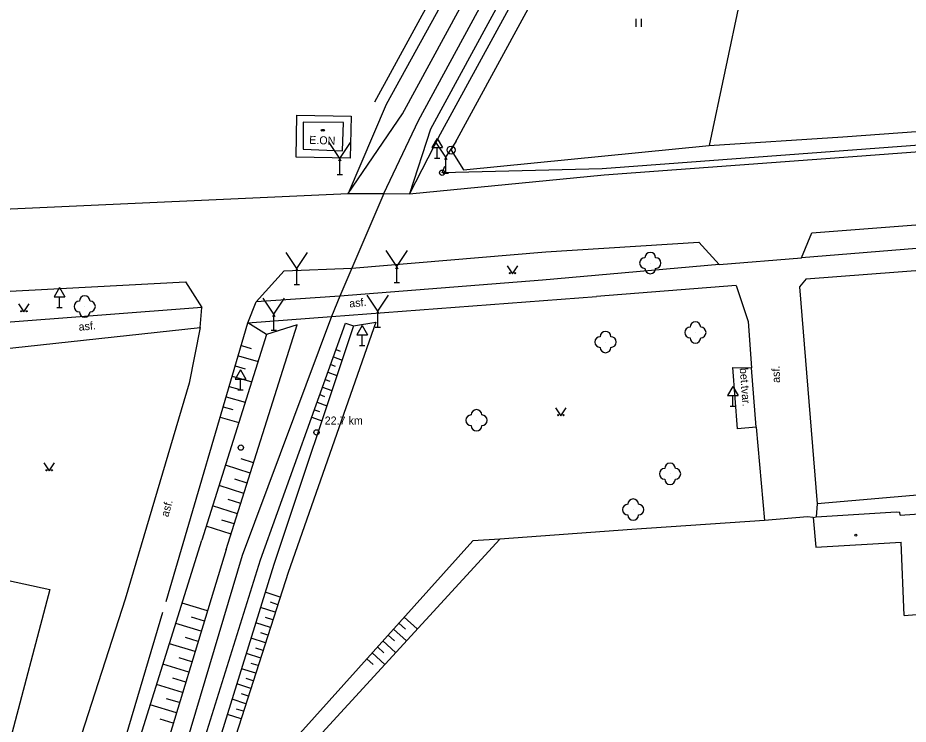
# Model space of a CAD drawing. Extents: x -794191 to -788944, y -1117087 to -1105044.
# Drawn here: x -792619.7 to -792536.3, y -1110197.9 to -1110131.7 of the extents above; entities that cross this region are included whole.
import ezdxf

# ---------------------------------------------------------------- set-up
doc = ezdxf.new("R2010")
doc.units = 0
for name, color, linetype in [('Doplněk polohopisu', 7, 'Continuous'), ('Doplňkové značky', 7, 'Continuous'), ('Dopravní zařízení', 7, 'Continuous'), ('Hranice - ploty_ zdi', 7, 'Continuous'), ('Komunikace', 7, 'Continuous'), ('Pomocné popisy', 7, 'Continuous'), ('Popisy budov', 7, 'Continuous'), ('Stavební objekty', 7, 'Continuous'), ('temporary_level_1', 7, 'Continuous'), ('Výškopis', 7, 'Continuous'), ('Zeleň', 7, 'Continuous'), ('Značky druhů budov', 7, 'Continuous'), ('Značky druhů pozemků', 7, 'Continuous')]:
    doc.layers.add(name, color=color, linetype=linetype)

msp = doc.modelspace()

# ---------------------------------------------------------------- linework, layer by layer
at = {"layer": 'Doplněk polohopisu'}
for p, q in [((-792593.56, -1110140.81), (-792588.47, -1110140.89)), ((-792532.68, -1110153.08), (-792546.26, -1110154.19)), ((-792545.82, -1110156.14), (-792499.76, -1110152.65)), ((-792553.96, -1110154.81), (-792570.52, -1110156.28)), ((-792552.37, -1110156.78), (-792565.48, -1110157.81)), ((-792602.46, -1110158.84), (-792623.8, -1110160.46)), ((-792621.79, -1110162.81), (-792602.61, -1110160.71)), ((-792550.5, -1110170.07), (-792550.93, -1110164.5)), ((-792504.62, -1110173.74), (-792544.78, -1110177.24)), ((-792544.78, -1110177.24), (-792544.88, -1110178.47))]:
    msp.add_line(p, q, dxfattribs=at)
for points in [[(-792588.47, -1110140.89), (-792588.54, -1110144.83), (-792593.62, -1110144.76), (-792593.56, -1110140.81)], [(-792570.52, -1110156.28), (-792589.51, -1110157.77), (-792597.36, -1110158.31)], [(-792545.82, -1110156.14), (-792546.44, -1110156.9), (-792544.78, -1110177.24)], [(-792552.37, -1110156.78), (-792551.26, -1110160.14), (-792550.93, -1110164.5)], [(-792598.13, -1110160.28), (-792590.3, -1110159.68), (-792565.48, -1110157.81)], [(-792550.5, -1110170.07), (-792552.25, -1110170.2), (-792552.68, -1110164.47), (-792550.93, -1110164.5)], [(-792550.5, -1110170.07), (-792549.73, -1110178.82)]]:
    msp.add_lwpolyline(points, dxfattribs=at)
at = {"layer": 'Doplňkové značky'}
for p, q in [((-792580.4, -1110142.984), (-792580.9, -1110143.85)), ((-792579.58, -1110144.75), (-792580.58, -1110143.25)), ((-792580.4, -1110142.984), (-792579.9, -1110143.85)), ((-792589.53, -1110144.87), (-792590.53, -1110143.37)), ((-792580.9, -1110143.85), (-792579.9, -1110143.85)), ((-792580.4, -1110144.85), (-792580.4, -1110143.85)), ((-792580.65, -1110144.85), (-792580.15, -1110144.85)), ((-792589.78, -1110146.37), (-792589.28, -1110146.37)), ((-792579.83, -1110146.25), (-792579.33, -1110146.25)), ((-792593.54, -1110155.19), (-792594.54, -1110153.69)), ((-792584.18, -1110155), (-792585.18, -1110153.5)), ((-792584.43, -1110156.5), (-792583.93, -1110156.5)), ((-792615.79, -1110156.964), (-792616.29, -1110157.83)), ((-792615.79, -1110156.964), (-792615.29, -1110157.83)), ((-792593.79, -1110156.69), (-792593.29, -1110156.69)), ((-792616.29, -1110157.83), (-792615.29, -1110157.83)), ((-792615.79, -1110158.83), (-792615.79, -1110157.83)), ((-792595.7, -1110159.45), (-792596.7, -1110157.95)), ((-792585.96, -1110159.18), (-792586.96, -1110157.68)), ((-792616.04, -1110158.83), (-792615.54, -1110158.83)), ((-792587.44, -1110160.524), (-792587.94, -1110161.39)), ((-792587.44, -1110160.524), (-792586.94, -1110161.39)), ((-792586.21, -1110160.68), (-792585.71, -1110160.68)), ((-792595.95, -1110160.95), (-792595.45, -1110160.95)), ((-792587.94, -1110161.39), (-792586.94, -1110161.39)), ((-792587.44, -1110162.39), (-792587.44, -1110161.39)), ((-792587.69, -1110162.39), (-792587.19, -1110162.39)), ((-792598.82, -1110164.684), (-792599.32, -1110165.55)), ((-792598.82, -1110164.684), (-792598.32, -1110165.55)), ((-792599.32, -1110165.55), (-792598.32, -1110165.55)), ((-792598.82, -1110166.55), (-792598.82, -1110165.55)), ((-792599.07, -1110166.55), (-792598.57, -1110166.55)), ((-792552.69, -1110166.234), (-792553.19, -1110167.1)), ((-792552.69, -1110166.234), (-792552.19, -1110167.1)), ((-792553.19, -1110167.1), (-792552.19, -1110167.1)), ((-792552.69, -1110168.1), (-792552.69, -1110167.1)), ((-792552.94, -1110168.1), (-792552.44, -1110168.1))]:
    msp.add_line(p, q, dxfattribs=at)
for points in [[(-792579.58, -1110146.25), (-792579.58, -1110144.75), (-792578.58, -1110143.25)], [(-792589.53, -1110146.37), (-792589.53, -1110144.87), (-792588.53, -1110143.37)], [(-792589.405, -1110145.12), (-792589.53, -1110144.87), (-792589.655, -1110145.12)], [(-792579.455, -1110145), (-792579.58, -1110144.75), (-792579.705, -1110145)], [(-792593.54, -1110156.69), (-792593.54, -1110155.19), (-792592.54, -1110153.69)], [(-792584.18, -1110156.5), (-792584.18, -1110155), (-792583.18, -1110153.5)], [(-792584.055, -1110155.25), (-792584.18, -1110155), (-792584.305, -1110155.25)], [(-792593.415, -1110155.44), (-792593.54, -1110155.19), (-792593.665, -1110155.44)], [(-792595.7, -1110160.95), (-792595.7, -1110159.45), (-792594.7, -1110157.95)], [(-792585.96, -1110160.68), (-792585.96, -1110159.18), (-792584.96, -1110157.68)], [(-792585.835, -1110159.43), (-792585.96, -1110159.18), (-792586.085, -1110159.43)], [(-792595.575, -1110159.7), (-792595.7, -1110159.45), (-792595.825, -1110159.7)]]:
    msp.add_lwpolyline(points, dxfattribs=at)
for centre, radius in [((-792591.71, -1110170.55), 0.25), ((-792591.71, -1110170.55), 0.005), ((-792598.801, -1110171.97), 0.25), ((-792598.801, -1110171.97), 0.0005)]:
    msp.add_circle(centre, radius, dxfattribs=at)
at = {"layer": 'Dopravní zařízení'}
for points in [[(-792585.41, -1110148.14), (-792582.14, -1110141.32), (-792557.85, -1110096.5), (-792539.05, -1110069.24)], [(-792585.41, -1110148.14), (-792588.4, -1110155.14), (-792589.51, -1110157.77), (-792590.3, -1110159.68), (-792598.67, -1110182.08), (-792605.67, -1110205.57), (-792611.58, -1110230.48), (-792615.77, -1110254.85), (-792618.59, -1110282.82), (-792619.62, -1110307.58), (-792619.26, -1110324.53)]]:
    msp.add_lwpolyline(points, dxfattribs=at)
at = {"layer": 'Hranice - ploty_ zdi'}
for p, q in [((-792545.37, -1110098.4), (-792554.91, -1110143.66)), ((-792549.73, -1110178.82), (-792562.16, -1110179.66)), ((-792545.7, -1110178.47), (-792549.73, -1110178.82)), ((-792545.16, -1110178.51), (-792545.7, -1110178.47)), ((-792562.16, -1110179.66), (-792574.54, -1110180.57)), ((-792574.54, -1110180.57), (-792593.34, -1110201.04)), ((-792623.28, -1110183.85), (-792616.7, -1110185.28)), ((-792616.7, -1110185.28), (-792621.41, -1110203.08))]:
    msp.add_line(p, q, dxfattribs=at)
msp.add_lwpolyline([(-792554.91, -1110143.66), (-792542.39, -1110142.84), (-792494.26, -1110139.35)], dxfattribs=at)
at = {"layer": 'Komunikace'}
for p, q in [((-792621.08, -1110149.62), (-792588.74, -1110148.15)), ((-792545.3, -1110151.84), (-792503.57, -1110148.64)), ((-792546.26, -1110154.19), (-792545.3, -1110151.84)), ((-792570.22, -1110153.61), (-792555.89, -1110152.72)), ((-792555.89, -1110152.72), (-792553.96, -1110154.81)), ((-792553.96, -1110154.81), (-792546.26, -1110154.19)), ((-792597.36, -1110158.31), (-792594.74, -1110155.4)), ((-792624.36, -1110157.52), (-792603.97, -1110156.43)), ((-792603.97, -1110156.43), (-792602.46, -1110158.84)), ((-792598.13, -1110160.28), (-792597.36, -1110158.31)), ((-792602.61, -1110160.71), (-792602.46, -1110158.84)), ((-792605.81, -1110186.41), (-792598.13, -1110160.28)), ((-792609.64, -1110186.19), (-792616.32, -1110206.84)), ((-792612.75, -1110209.72), (-792606.11, -1110187.4))]:
    msp.add_line(p, q, dxfattribs=at)
for points in [[(-792582.99, -1110148.18), (-792564.74, -1110146.42), (-792542.28, -1110144.76), (-792494.15, -1110141.14), (-792483.02, -1110140.16), (-792468.18, -1110137.75), (-792453.19, -1110133.64)], [(-792588.74, -1110148.15), (-792585.41, -1110148.14), (-792582.99, -1110148.18)], [(-792594.74, -1110155.4), (-792588.4, -1110155.14), (-792570.22, -1110153.61)], [(-792602.61, -1110160.71), (-792603.63, -1110165.93), (-792609.64, -1110186.19)]]:
    msp.add_lwpolyline(points, dxfattribs=at)
at = {"layer": 'Stavební objekty'}
for p, q in [((-792537.01, -1110178.32), (-792503.33, -1110175.78)), ((-792544.88, -1110178.47), (-792537.38, -1110178)), ((-792537.38, -1110178), (-792537.03, -1110178.02)), ((-792537.01, -1110178.32), (-792537.03, -1110178.02)), ((-792545.16, -1110178.51), (-792544.88, -1110178.47)), ((-792545.16, -1110178.51), (-792544.93, -1110181.32)), ((-792544.93, -1110181.32), (-792536.91, -1110180.84)), ((-792536.63, -1110187.72), (-792536.91, -1110180.84)), ((-792536.63, -1110187.72), (-792491.07, -1110183.97))]:
    msp.add_line(p, q, dxfattribs=at)
for points in [[(-792589.17, -1110141.51), (-792592.97, -1110141.48), (-792592.95, -1110143.99), (-792589.28, -1110144.16)], [(-792589.28, -1110144.16), (-792589.17, -1110141.51)]]:
    msp.add_lwpolyline(points, dxfattribs=at)
at = {"layer": 'temporary_level_1'}
for centre, radius in [((-792579.09, -1110144.08), 0.375), ((-792579.09, -1110144.08), 0.0005), ((-792579.93, -1110146.21), 0.25), ((-792579.93, -1110146.21), 0.0005)]:
    msp.add_circle(centre, radius, dxfattribs=at)
at = {"layer": 'Výškopis'}
for p, q in [((-792560.88, -1110095.7), (-792585.19, -1110139.81)), ((-792556.48, -1110097.03), (-792581.02, -1110142.12)), ((-792585.19, -1110139.81), (-792588.74, -1110148.15)), ((-792581.02, -1110142.12), (-792582.99, -1110148.18)), ((-792580.12, -1110142.6), (-792582.99, -1110148.18)), ((-792579.93, -1110146.21), (-792579.68, -1110145.58)), ((-792600.18, -1110181.54), (-792593.51, -1110160.47)), ((-792596.38, -1110161.36), (-792602.45, -1110180.64)), ((-792598.75, -1110162.4), (-792597.82, -1110162.67)), ((-792589.88, -1110162.78), (-792589.48, -1110162.92)), ((-792599.03, -1110163.36), (-792597.18, -1110163.9)), ((-792590.38, -1110164.19), (-792589.97, -1110164.34)), ((-792590.13, -1110163.48), (-792589.31, -1110163.78)), ((-792599.32, -1110164.32), (-792598.4, -1110164.59)), ((-792590.64, -1110164.89), (-792589.79, -1110165.2)), ((-792599.6, -1110165.28), (-792597.78, -1110165.81)), ((-792590.89, -1110165.6), (-792590.46, -1110165.76)), ((-792599.88, -1110166.24), (-792598.98, -1110166.5)), ((-792591.14, -1110166.3), (-792590.26, -1110166.62)), ((-792600.16, -1110167.2), (-792598.38, -1110167.72)), ((-792591.4, -1110167.01), (-792590.95, -1110167.17)), ((-792600.44, -1110168.15), (-792599.56, -1110168.41)), ((-792591.65, -1110167.72), (-792590.74, -1110168.05)), ((-792600.73, -1110169.11), (-792598.98, -1110169.63)), ((-792592.16, -1110169.13), (-792591.21, -1110169.47)), ((-792591.91, -1110168.42), (-792591.44, -1110168.59)), ((-792597.6, -1110173.4), (-792598.77, -1110173.04)), ((-792597.91, -1110174.36), (-792600.24, -1110173.62)), ((-792598.21, -1110175.31), (-792599.37, -1110174.94)), ((-792598.51, -1110176.26), (-792600.84, -1110175.53)), ((-792599.11, -1110178.17), (-792601.44, -1110177.44)), ((-792598.81, -1110177.22), (-792599.98, -1110176.85)), ((-792599.42, -1110179.12), (-792600.58, -1110178.76)), ((-792599.72, -1110180.08), (-792602.04, -1110179.34)), ((-792595.11, -1110185.98), (-792596.51, -1110185.53)), ((-792601.93, -1110187.28), (-792604.3, -1110186.55)), ((-792595.34, -1110186.7), (-792596.03, -1110186.47)), ((-792595.57, -1110187.41), (-792596.95, -1110186.97)), ((-792602.22, -1110188.23), (-792603.41, -1110187.87)), ((-792595.8, -1110188.12), (-792596.48, -1110187.9)), ((-792583.49, -1110187.87), (-792582.26, -1110188.97)), ((-792602.51, -1110189.19), (-792604.9, -1110188.46)), ((-792596.03, -1110188.84), (-792597.4, -1110188.4)), ((-792584.49, -1110188.98), (-792583.27, -1110190.08)), ((-792583.99, -1110188.42), (-792583.38, -1110188.98)), ((-792602.8, -1110190.14), (-792604, -1110189.78)), ((-792596.48, -1110190.27), (-792597.84, -1110189.83)), ((-792596.26, -1110189.55), (-792596.94, -1110189.33)), ((-792584.99, -1110189.54), (-792584.39, -1110190.09)), ((-792603.09, -1110191.1), (-792605.5, -1110190.37)), ((-792596.72, -1110190.98), (-792597.39, -1110190.76)), ((-792586, -1110190.66), (-792585.4, -1110191.2)), ((-792585.5, -1110190.1), (-792584.29, -1110191.18)), ((-792603.38, -1110192.06), (-792604.59, -1110191.69)), ((-792596.94, -1110191.7), (-792598.28, -1110191.26)), ((-792586.5, -1110191.21), (-792585.3, -1110192.29)), ((-792603.67, -1110193.02), (-792606.1, -1110192.28)), ((-792597.17, -1110192.41), (-792597.84, -1110192.2)), ((-792587, -1110191.77), (-792586.4, -1110192.31)), ((-792597.4, -1110193.12), (-792598.73, -1110192.7)), ((-792604.26, -1110194.93), (-792606.69, -1110194.19)), ((-792603.96, -1110193.97), (-792605.18, -1110193.6)), ((-792597.86, -1110194.55), (-792599.17, -1110194.13)), ((-792597.63, -1110193.84), (-792598.29, -1110193.62)), ((-792598.09, -1110195.26), (-792598.74, -1110195.06)), ((-792604.55, -1110195.88), (-792605.77, -1110195.51)), ((-792598.32, -1110195.98), (-792599.62, -1110195.56)), ((-792604.84, -1110196.84), (-792607.29, -1110196.09)), ((-792598.55, -1110196.69), (-792599.2, -1110196.49)), ((-792605.13, -1110197.8), (-792606.36, -1110197.42)), ((-792598.78, -1110197.41), (-792600.06, -1110197))]:
    msp.add_line(p, q, dxfattribs=at)
for points in [[(-792588.74, -1110148.15), (-792583.65, -1110140.68), (-792559.47, -1110096.22), (-792540.31, -1110068.38)], [(-792536.78, -1110070.98), (-792555.45, -1110097.42), (-792580.12, -1110142.6)], [(-792579.09, -1110144.08), (-792563.51, -1110115.44), (-792563.18, -1110114.83)], [(-792453.47, -1110133.04), (-792468.26, -1110137.17), (-792483.19, -1110139.54), (-792494.17, -1110140.55), (-792542.31, -1110144.15), (-792564.94, -1110145.85), (-792579.93, -1110146.21)], [(-792579.09, -1110144.08), (-792577.92, -1110145.94), (-792554.91, -1110143.66)], [(-792617.03, -1110324.38), (-792617.67, -1110307.68), (-792616.94, -1110283.11), (-792614.05, -1110255.18), (-792609.31, -1110230.74), (-792604.3, -1110205.98), (-792596.97, -1110182.48), (-792588.99, -1110160.32)], [(-792588.24, -1110160.56), (-792595.7, -1110182.93), (-792602.98, -1110206.41), (-792608.49, -1110230.67)], [(-792586.15, -1110160.22), (-792594.37, -1110183.69), (-792601.75, -1110206.64), (-792607.62, -1110228.52)], [(-792593.51, -1110160.47), (-792596.38, -1110161.36), (-792598.13, -1110160.28)], [(-792588.99, -1110160.32), (-792588.24, -1110160.56), (-792586.15, -1110160.22)], [(-792624.92, -1110317.97), (-792624.23, -1110307.57), (-792622.8, -1110282.61), (-792620.05, -1110254.49), (-792616.03, -1110230.14), (-792609.96, -1110204.61), (-792602.45, -1110180.64)], [(-792574.54, -1110180.57), (-792577.06, -1110180.71), (-792594.66, -1110200.3), (-792607.62, -1110228.52)], [(-792600.18, -1110181.54), (-792607.4, -1110205.26), (-792613.4, -1110229.99), (-792617.42, -1110254.7), (-792620.38, -1110282.76), (-792621.51, -1110307.54), (-792620.95, -1110324.4)]]:
    msp.add_lwpolyline(points, dxfattribs=at)
at = {"layer": 'Zeleň'}
msp.add_line((-792586.24, -1110139.57), (-792562.03, -1110095.16), dxfattribs=at)
for centre in [(-792560.43, -1110154.67), (-792613.43, -1110158.75), (-792556.2, -1110161.18), (-792564.62, -1110162.08), (-792576.71, -1110169.41), (-792558.58, -1110174.43), (-792562.03, -1110177.79)]:
    msp.add_circle(centre, 0.0005, dxfattribs=at)
for centre, start, end in [((-792560.93, -1110154.67), 89.99999, 269.99999), ((-792560.43, -1110154.17), 0, 179.99999), ((-792559.93, -1110154.67), 270, 89.99999), ((-792560.43, -1110155.17), 179.99999, 359.99999), ((-792613.93, -1110158.75), 89.99999, 269.99999), ((-792613.43, -1110158.25), 0, 179.99999), ((-792612.93, -1110158.75), 270, 89.99999), ((-792613.43, -1110159.25), 179.99999, 359.99999), ((-792556.7, -1110161.18), 89.99999, 269.99999), ((-792556.2, -1110160.68), 0, 179.99999), ((-792555.7, -1110161.18), 270, 89.99999), ((-792565.12, -1110162.08), 89.99999, 269.99999), ((-792564.62, -1110161.58), 0, 179.99999), ((-792564.12, -1110162.08), 270, 89.99999), ((-792556.2, -1110161.68), 179.99999, 359.99999), ((-792564.62, -1110162.58), 179.99999, 359.99999), ((-792577.21, -1110169.41), 89.99999, 269.99999), ((-792576.71, -1110168.91), 0, 179.99999), ((-792576.21, -1110169.41), 270, 89.99999), ((-792576.71, -1110169.91), 179.99999, 359.99999), ((-792559.08, -1110174.43), 89.99999, 269.99999), ((-792558.58, -1110173.93), 0, 179.99999), ((-792558.08, -1110174.43), 270, 89.99999), ((-792558.58, -1110174.93), 179.99999, 359.99999), ((-792562.53, -1110177.79), 89.99999, 269.99999), ((-792562.03, -1110177.29), 0, 179.99999), ((-792561.53, -1110177.79), 270, 89.99999), ((-792562.03, -1110178.29), 179.99999, 359.99999)]:
    msp.add_arc(centre, 0.5, start, end, dxfattribs=at)
at = {"layer": 'Značky druhů budov'}
for centre in [(-792591.18, -1110142.23), (-792591.06, -1110142.23), (-792541.17, -1110180.19)]:
    msp.add_circle(centre, 0.0875, dxfattribs=at)
at = {"layer": 'Značky druhů pozemků'}
for p, q in [((-792561.74, -1110132.535), (-792561.74, -1110131.785)), ((-792561.24, -1110132.535), (-792561.24, -1110131.785))]:
    msp.add_line(p, q, dxfattribs=at)
for points in [[(-792573.83, -1110154.92), (-792573.33, -1110155.67), (-792572.83, -1110154.92)], [(-792619.62, -1110158.49), (-792619.12, -1110159.24), (-792618.62, -1110158.49)], [(-792569.31, -1110168.23), (-792568.81, -1110168.98), (-792568.31, -1110168.23)], [(-792617.26, -1110173.4), (-792616.76, -1110174.15), (-792616.26, -1110173.4)]]:
    msp.add_lwpolyline(points, dxfattribs=at)
for centre in [(-792573.58, -1110155.62), (-792573.08, -1110155.62), (-792619.37, -1110159.19), (-792618.87, -1110159.19), (-792569.06, -1110168.93), (-792568.56, -1110168.93), (-792617.01, -1110174.1), (-792616.51, -1110174.1)]:
    msp.add_circle(centre, 0.05, dxfattribs=at)

# ---------------------------------------------------------------- texts
at = {"layer": 'Pomocné popisy'}
for s, rotation, p in [('asf.', 5.30131, (-792588.61, -1110158.84)), ('asf.', 5.30131, (-792613.97, -1110161.03)), ('bet.tvar.', 274.41444, (-792552.05, -1110164.53)), ('asf.', 91.09933, (-792548.27, -1110165.9)), ('asf.', 74.42132, (-792605.6, -1110178.53))]:
    msp.add_text(s, height=0.75, rotation=rotation, dxfattribs=at).set_placement(p)
msp.add_text('22.7 km', height=0.75, dxfattribs=at).set_placement((-792590.94, -1110169.81))
at = {"layer": 'Popisy budov'}
msp.add_text('E.ON', height=0.75, rotation=357.83025, dxfattribs=at).set_placement((-792592.405, -1110143.493))

doc.saveas('drawing.dxf')
